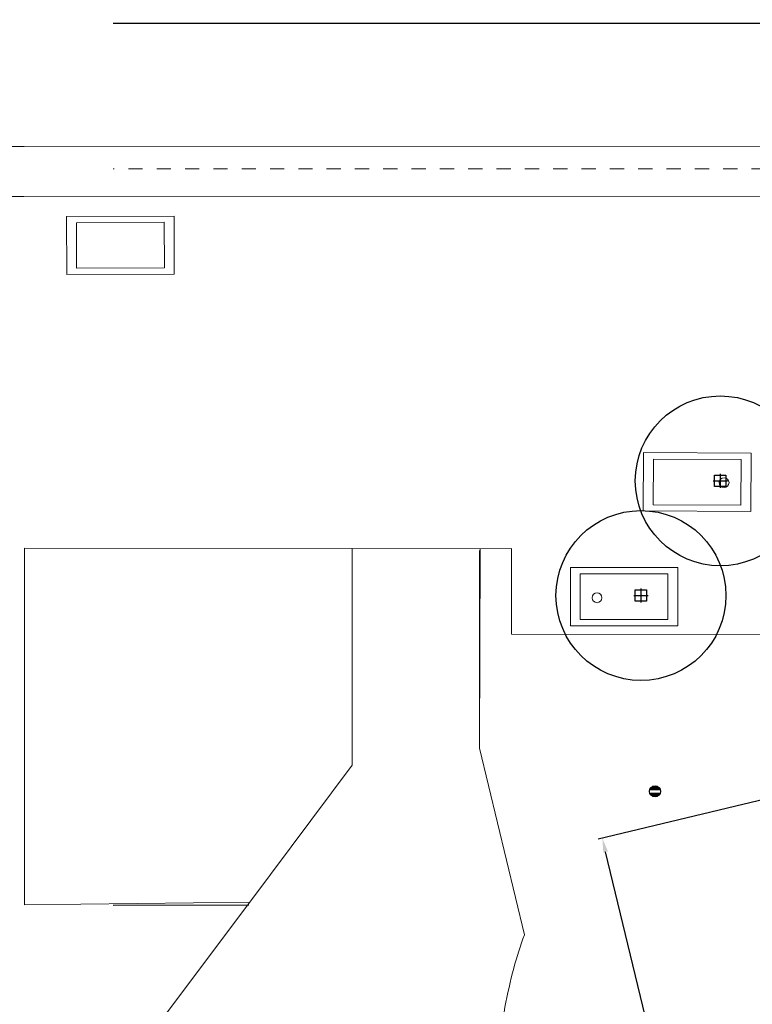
# Model space of a CAD drawing. Header units: millimetres. Extents: x 96940 to 101272, y 432237 to 434659.
# Tile 270 of 398: x 97211 to 97262, y 433547 to 433617. Entities that reach past the tile are written whole.
import ezdxf

# ---------------------------------------------------------------- set-up
doc = ezdxf.new("R2010")
doc.units = ezdxf.units.MM
doc.linetypes.add('dSV_MARKERING_1_1', pattern=[2, 1, -1])
doc.layers.add('GBK_verhard', color=8, linetype='Continuous', lineweight=9)
doc.layers.add('Ondergrond_Nieuw_IP', color=8, linetype='Continuous')
doc.layers.add('R_BN_T_N_Verkanting_Maatvoering', color=7, linetype='Continuous')
doc.styles.get("Standard").update_dxf_attribs({"font": 'romans.shx'})
doc.dimstyles.new('RET 1-500', dxfattribs={"dimtxt": 1, "dimasz": 1, "dimexe": 0.3, "dimexo": 0, "dimgap": 0.3, "dimtad": 1, "dimdec": 3, "dimzin": 1, "dimtxsty": 'Standard', "dimcen": 0, "dimclrd": 1, "dimclre": 1, "dimclrt": 7, "dimaunit": 2, "dimadec": 4, "dimazin": 0, "dimtfac": 1, "dimtdec": 3, "dimtofl": 0, "dimtmove": 0, "dimatfit": 0, "dimfxl": 1, "dimarcsym": 0})

# ---------------------------------------------------------------- blocks, each defined once
blk = doc.blocks.new('*D177')
at = {"layer": 'Defpoints', "color": 0, "transparency": 16777216}
for p in [(97296.635, 433569.818), (97251.844, 433559.045), (97321.432, 433466.719)]:
    blk.add_point(p, dxfattribs=at)
at = {"layer": 'R_BN_T_N_Verkanting_Maatvoering', "color": 1, "lineweight": -2, "transparency": 16777216}
for p, q in [((97296.635, 433569.818), (97251.553, 433558.975)), ((97276.408, 433456.918), (97252.078, 433558.073)), ((97321.432, 433466.719), (97276.35, 433455.876))]:
    blk.add_line(p, q, dxfattribs=at)
at = {"layer": 'R_BN_T_N_Verkanting_Maatvoering', "color": 1, "transparency": 16777216}
for points in [[(97252.24, 433558.112), (97251.916, 433558.034), (97251.844, 433559.045)], [(97276.57, 433456.957), (97276.246, 433456.879), (97276.641, 433455.946)]]:
    blk.add_solid(points, dxfattribs=at)
at = {"layer": 'R_BN_T_N_Verkanting_Maatvoering', "color": 7, "transparency": 16777216, "insert": (97262.795, 433517.648), "char_height": 1, "attachment_point": 5, "rotation": 283.52372}
blk.add_mtext('In deze zone 1cm verkanting toepassen', dxfattribs=at)
blk = doc.blocks.new('N_LM-PAALTOP')
at = {"layer": 'Ondergrond_Nieuw_IP'}
h = blk.add_hatch(color=256, dxfattribs=at)
edge = h.paths.add_edge_path()
edge.add_line((-0.6, 0.19), (0.6, 0.19))
edge.add_arc((0, 0), 0.625, 17.4576, 162.5424)
edge = h.paths.add_edge_path()
edge.add_line((-0.6, -0.19), (0.6, -0.19))
edge.add_arc((0, 0), 0.625, 197.4576, 342.5424, ccw=False)
for p, q in [((-0.6, 0.19), (0.6, 0.19)), ((-0.6, -0.19), (0.6, -0.19))]:
    blk.add_line(p, q, dxfattribs=at)
blk.add_circle((0, 0), 0.625, dxfattribs=at)
blk = doc.blocks.new('BOOM')
at = {"color": 0}
blk.add_circle((0, 0), 0.35, dxfattribs=at)

msp = doc.modelspace()

# ---------------------------------------------------------------- linework, layer by layer
at = {"layer": 'GBK_verhard', "color": 7}
msp.add_line((97243.17266, 433568.17303), (97243.17266, 433579.36752), dxfattribs=at)
for points in [[(97204.9, 433607.91), (97211.02, 433607.9), (97265.4, 433607.92), (97281.68, 433607.93, 0.244253), (97284.83, 433609.94), (97294.72, 433629.22, -0.012457), (97296.76, 433632.65, -0.041309), (97299.93, 433636.55, 0.014065), (97302.49, 433639.63, 0.071685), (97304.85, 433644.1, 0.030479), (97306.47, 433649.92)], [(97204.89, 433604.38), (97211, 433604.38), (97265.39, 433604.35), (97281.11, 433604.34, -0.486035), (97281.55, 433603.77), (97286.13, 433603.71)], [(97244.55, 433544.31, -0.036055), (97245.59, 433549.87, -0.011546), (97246.34, 433552.23), (97243.18, 433565.4), (97243.21, 433579.48)]]:
    msp.add_lwpolyline(points, format="xyb", dxfattribs=at)
for points in [[(97221.62, 433598.89), (97214.03, 433598.86), (97214.01, 433602.96), (97221.61, 433602.99)], [(97220.92, 433599.33), (97214.72, 433599.3), (97214.71, 433602.52), (97220.91, 433602.55)], [(97262.35, 433586.24), (97254.75, 433586.28), (97254.73, 433582.17), (97262.33, 433582.13)], [(97261.64, 433585.8), (97255.45, 433585.83), (97255.44, 433582.6), (97261.63, 433582.58)], [(97257.17, 433574.05), (97249.59, 433574.05), (97249.59, 433578.16), (97257.17, 433578.16)], [(97256.47, 433574.49), (97250.29, 433574.49), (97250.29, 433577.72), (97256.47, 433577.72)]]:
    msp.add_lwpolyline(points, close=True, dxfattribs=at)
for points in [[(97221.62, 433598.89), (97214.03, 433598.86), (97214.01, 433602.96), (97221.61, 433602.99), (97221.62, 433598.89)], [(97220.92, 433599.33), (97214.72, 433599.3), (97214.71, 433602.52), (97220.91, 433602.55), (97220.92, 433599.33)], [(97262.35, 433586.24), (97254.75, 433586.28), (97254.73, 433582.17), (97262.33, 433582.13), (97262.35, 433586.24)], [(97261.64, 433585.8), (97255.45, 433585.83), (97255.44, 433582.6), (97261.63, 433582.58), (97261.64, 433585.8)], [(97211.04, 433554.34), (97211.03, 433579.53), (97234.18, 433579.51)], [(97226.95, 433554.53), (97234.17, 433564.21), (97234.18, 433579.51)], [(97234.18, 433579.51), (97243.21, 433579.48)], [(97243.21, 433579.48), (97245.43, 433579.51), (97245.43, 433573.45), (97265.33, 433573.44), (97277.89745, 433573.41284)], [(97257.17, 433574.05), (97249.59, 433574.05), (97249.59, 433578.16), (97257.17, 433578.16), (97257.17, 433574.05)], [(97256.47, 433574.49), (97250.29, 433574.49), (97250.29, 433577.72), (97256.47, 433577.72), (97256.47, 433574.49)]]:
    msp.add_lwpolyline(points, dxfattribs=at)
at = {"layer": 'GBK_verhard', "color": 4}
for points in [[(97211.04, 433554.34), (97226.95, 433554.53)], [(97220.29, 433545.71), (97220.5, 433545.94), (97226.95, 433554.53)]]:
    msp.add_lwpolyline(points, dxfattribs=at)
at = {"layer": 'Ondergrond_Nieuw_IP'}
for p, q in [((97265.37866, 433616.58752), (97217.2985, 433616.58752)), ((97259.67264, 433584.28752), (97260.67264, 433584.28752)), ((97260.17264, 433584.78752), (97260.17264, 433583.78752)), ((97254.57266, 433576.68752), (97254.57266, 433575.68752)), ((97254.07266, 433576.18752), (97255.07266, 433576.18752))]:
    msp.add_line(p, q, dxfattribs=at)
at = {"layer": 'Ondergrond_Nieuw_IP', "linetype": 'dSV_MARKERING_1_1', "lineweight": 13}
msp.add_line((97265.37866, 433606.33752), (97217.2985, 433606.33752), dxfattribs=at)
at = {"layer": 'Ondergrond_Nieuw_IP', "color": 8}
for points in [[(97259.77264, 433584.68752), (97260.57264, 433584.68752), (97260.57264, 433583.88752), (97259.77264, 433583.88752)], [(97254.17266, 433576.58752), (97254.97266, 433576.58752), (97254.97266, 433575.78752), (97254.17266, 433575.78752)]]:
    msp.add_lwpolyline(points, close=True, dxfattribs=at)
at = {"layer": 'Ondergrond_Nieuw_IP', "flags": 128}
msp.add_lwpolyline([(97217.2985, 433554.32136), (97226.88749, 433554.33976)], dxfattribs=at)
at = {"layer": 'Ondergrond_Nieuw_IP'}
for centre in [(97260.17264, 433584.28752), (97254.57266, 433576.18752)]:
    msp.add_circle(centre, 6, dxfattribs=at)

# ---------------------------------------------------------------- block references
at = {"layer": 'GBK_verhard', "color": 7}
for p in [(97260.44, 433584.16), (97251.47, 433576.03)]:
    msp.add_blockref('BOOM', p, dxfattribs=at)
at = {"layer": 'Ondergrond_Nieuw_IP', "xscale": 0.624999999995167, "yscale": 0.624999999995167, "zscale": 0.5, "rotation": 359.013667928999}
msp.add_blockref('N_LM-PAALTOP', (97255.56726, 433562.3543), dxfattribs=at)

# ---------------------------------------------------------------- dimensions: what is measured, and where the dimension line sits
at = {"layer": 'R_BN_T_N_Verkanting_Maatvoering'}
dim = msp.add_linear_dim(base=(97251.84429, 433559.04529), p1=(97321.43199, 433466.71869), p2=(97296.63485, 433569.81816), angle=103.5237228, text='In deze zone 1cm verkanting toepassen', dimstyle='RET 1-500', override={"dimdec": 0, "dimtofl": 1}, dxfattribs=at)
dim.commit()
dim.dimension.update_dxf_attribs({"geometry": '*D177', "text_midpoint": (97261.85547, 433517.42168), "dimtype": 161})

doc.saveas('drawing.dxf')
